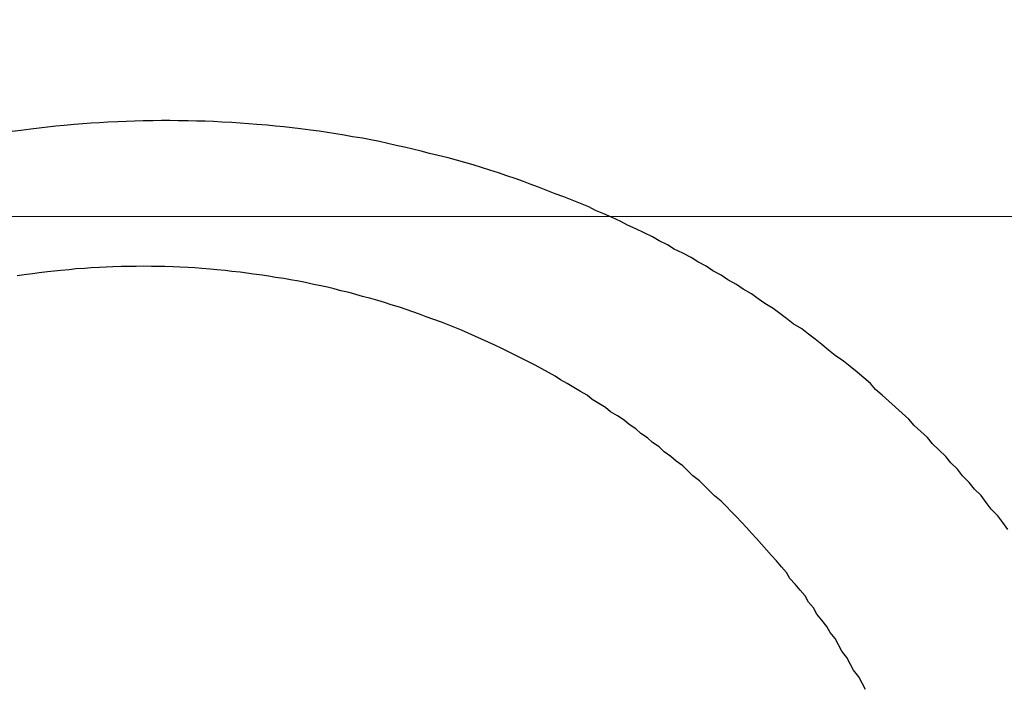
# Model space of a CAD drawing. Header units: millimetres. Extents: x -604189 to 881711, y -381903 to -7297.
# Tile 709 of 1056: x -572268.57 to -572262.7, y -161836.84 to -161832.85. Entities that reach past the tile are written whole.
import ezdxf

# ---------------------------------------------------------------- set-up
doc = ezdxf.new("R2010")
doc.units = ezdxf.units.MM
doc.header["$LTSCALE"] = 100
doc.linetypes.add('0.5_0.5', pattern=[1, 0.5, -0.5])
doc.linetypes.add('ACAD_ISO04W100', pattern=[30.5, 24, -3, 0.5, -3])
doc.layers.get('Defpoints').update_dxf_attribs({"color": 30})
doc.layers.add('OPIS', color=7, linetype='Continuous')
doc.layers.add('strop osie', color=80, linetype='ACAD_ISO04W100', lineweight=5)
doc.styles.get("Standard").update_dxf_attribs({"font": 'romans.shx', "width": 0.5})
doc.dimstyles.new('1 50', dxfattribs={"dimtxt": 150, "dimasz": 80, "dimexe": 1, "dimexo": 1, "dimgap": 20, "dimtad": 1, "dimdec": 0, "dimlfac": 0.1, "dimtxsty": 'Standard', "dimblk": 'ARCHTICK', "dimcen": 200, "dimclrd": 2, "dimadec": 1, "dimazin": 0, "dimtfac": 1, "dimtdec": 0, "dimtmove": 0, "dimatfit": 3, "dimldrblk": 'ARCHTICK', "dimfxl": 120, "dimfxlon": 1, "dimtfill": 1, "dimarcsym": 0})

# ---------------------------------------------------------------- blocks, each defined once
blk = doc.blocks.new('_ArchTick')
at = {"layer": 'strop osie', "color": 0, "const_width": 0.15}
blk.add_lwpolyline([(-0.5, -0.5), (0.5, 0.5)], dxfattribs=at)
blk = doc.blocks.new('*D3294')
at = {"layer": 'Defpoints', "color": 0, "linetype": 'ByBlock', "lineweight": 5, "transparency": 16777216}
for p in [(-595783.1256794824, -159420.3032030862), (-593748.9237513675, -159420.3032030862), (-552118.9352663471, -179940.3025170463)]:
    blk.add_point(p, dxfattribs=at)
at = {"layer": 'OPIS', "color": 0, "linetype": 'Continuous', "lineweight": -2, "transparency": 16777216}
for p, q in [((-595723.1256794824, -159420.3032030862), (-595784.1256794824, -159420.3032030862)), ((-595723.1256794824, -179940.3025170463), (-595784.1256794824, -179940.3025170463))]:
    blk.add_line(p, q, dxfattribs=at)
at = {"layer": 'OPIS', "color": 2, "lineweight": -2, "transparency": 16777216}
blk.add_line((-595783.1256794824, -179940.3025170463), (-595783.1256794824, -159420.3032030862), dxfattribs=at)
at = {"layer": 'OPIS', "color": 2, "linetype": 'ByBlock', "lineweight": -2, "transparency": 16777216, "xscale": 80, "yscale": 80, "zscale": 80}
for p, rotation in [((-595783.1256794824, -159420.3032030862), 90), ((-595783.1256794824, -179940.3025170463), 270)]:
    blk.add_blockref('_ArchTick', p, dxfattribs=dict(at, rotation=rotation))
at = {"layer": 'OPIS', "color": 0, "linetype": 'ByBlock', "lineweight": 13, "transparency": 16777216, "insert": (-595878.1256794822, -169680.302860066), "char_height": 150, "attachment_point": 5, "rotation": 90, "bg_fill": 3, "box_fill_scale": 1.1, "bg_fill_color": 256, "bg_fill_true_color": 13158600, "bg_fill_transparency": 0}
blk.add_mtext('2052', dxfattribs=at)

msp = doc.modelspace()

# ---------------------------------------------------------------- hatches: boundary and pattern name
at = {"layer": 'OPIS', "linetype": 'ByBlock', "lineweight": 9}
h = msp.add_hatch(dxfattribs=at)
h.set_pattern_fill('ANSI37', color=0, scale=120, angle=45)
h.set_pattern_definition([(90, (-306927.9580313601, 32475.80668504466), (-381.0000000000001, 0), []), (180, (-306927.9580313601, 32475.80668504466), (-5.684341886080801e-14, -381), [])])
h.paths.add_polyline_path([(-564958.9143065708, -172987.7848894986), (-564958.9143065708, -172265.2914674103), (-565588.9143065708, -172265.2914415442), (-565588.9143065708, -172265.2914936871), (-565628.9143065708, -172265.2914953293), (-565628.9143065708, -172420.3001867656), (-565928.9143065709, -172420.3001867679), (-565928.9143065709, -172265.2932788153), (-565968.9143065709, -172265.2932771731), (-566598.9143114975, -172265.2932511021), (-566598.9143114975, -172987.7914579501, -0.4142135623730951), (-566255.9776980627, -173330.7280713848, -0.4140519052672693), (-566598.7250230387, -173673.6646325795), (-564960.2012732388, -173673.6557015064, -0.4131148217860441), (-565301.8509200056, -173330.7215029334, -0.4142135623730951)])
h.paths.add_polyline_path([(-563317.8525005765, -172270.2851437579), (-563958.9143016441, -172270.2851174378), (-563958.9143016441, -172270.2851695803), (-563998.9143016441, -172270.2851712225), (-563998.9143016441, -172420.300186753), (-564288.9143065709, -172420.3001867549), (-564288.9143065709, -172265.2914953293), (-564328.9143065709, -172265.2914936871), (-564958.9143065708, -172265.2914676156), (-564958.9143065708, -172987.7848894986, -0.4142135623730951), (-564615.977693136, -173330.7215029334, -0.4140519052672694), (-564958.725018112, -173673.658064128), (-563319.8685791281, -173673.6587586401, -0.412492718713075), (-563660.7891140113, -173330.7280713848, -0.4142135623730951), (-563317.8525005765, -172987.7914579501)])
h.paths.add_polyline_path([(-562443.9214175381, -172420.3001867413), (-562658.9143016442, -172420.3001867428), (-562658.9143016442, -172270.2851712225), (-562698.9143016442, -172270.2851695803), (-563317.8525005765, -172270.2851439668), (-563317.8525005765, -172987.7914579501, -0.4142135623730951), (-562974.9158871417, -173330.7280713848, -0.4140519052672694), (-563317.6632121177, -173673.6646325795), (-562443.920764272, -173685.5043484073)])
h.paths.add_polyline_path([(-562030.3966856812, -172946.8352660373, -0.3302140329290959), (-561835.8206123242, -172684.3399953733, -0.1552679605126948), (-561986.9735190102, -172216.9478224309, -0.443865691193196), (-562283.9735190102, -172485.5944304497), (-562283.9735190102, -172198.9478224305), (-562289.8235190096, -172198.9478224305), (-562289.8235190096, -172161.1478224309), (-562318.9235190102, -172161.1478224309), (-562318.9235190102, -172420.3001867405), (-562443.9214175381, -172420.3001867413), (-562443.9207614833, -173690.9055166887), (-562060.9282369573, -173690.694118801), (-562060.9282369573, -173828.8030188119), (-561442.163021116, -173828.8030188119), (-561440.5975051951, -173828.041360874), (-561440.5975051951, -173828.8030188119), (-560917.6141724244, -173828.8030188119), (-560910.3063683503, -172420.3001867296), (-561118.9235190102, -172420.3001867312), (-561118.9235190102, -172161.1478224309), (-561141.4235190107, -172161.1478224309), (-561141.4235190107, -172207.9478224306), (-561147.2735190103, -172207.9478224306), (-561147.2735190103, -173026.4976973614, -0.1062812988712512), (-561482.372780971, -172966.0638646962, -0.9655282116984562)])
h.paths.add_polyline_path([(-569358.9142444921, -172147.2978563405), (-569368.9142444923, -172147.2978563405), (-569368.9142444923, -172152.2978563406), (-569358.9142444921, -172420.3001867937)], flags=16)
h.paths.add_polyline_path([(-569434.4142444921, -172167.5659421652), (-569436.6843403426, -172167.0367815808, -0.3486230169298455), (-569444.4142444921, -172157.2978563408, -0.4142135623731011), (-569434.4142444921, -172147.2978563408), (-569432.9142444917, -172147.2978563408), (-569432.9142444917, -172137.2978563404), (-569412.9142444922, -172137.2978563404), (-569412.9142444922, -172095.2978563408), (-569358.9142444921, -172095.2978563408), (-569358.9142444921, -172147.2978563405), (-569368.9142444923, -172152.2978563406)], flags=16)
h.paths.add_polyline_path([(-569444.4142444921, -172157.2978563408, -1), (-569424.4142444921, -172157.2978563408, -0.4142135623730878), (-569434.4142444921, -172167.2978563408), (-569434.4142444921, -172167.5659421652), (-569432.1440984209, -172167.0367698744, -0.482995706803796)], flags=16)
h.paths.add_polyline_path([(-570317.7644754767, -172888.1591797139, -1), (-569769.0658939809, -172888.1591797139, -1)], flags=16)
h.paths.add_polyline_path([(-566598.9143114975, -172265.2932508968), (-567228.9143065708, -172265.2932250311), (-567228.9143065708, -172265.2932771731), (-567268.9143065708, -172265.2932788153), (-567268.9143065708, -172420.3001867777), (-567568.9143065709, -172420.30018678), (-567568.9143065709, -172265.2914953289), (-567608.9143065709, -172265.2914936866), (-568238.9143114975, -172265.2914676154), (-568238.9143114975, -172987.7884564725, -0.4142135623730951), (-567895.9776980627, -173330.7250699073, -1), (-568581.8509249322, -173330.7250699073, -0.4142135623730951), (-568238.9143114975, -172987.7884564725), (-568238.9143114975, -172265.2914674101), (-568868.9143065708, -172265.2914415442), (-568868.9143065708, -172265.2914936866), (-568908.9143065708, -172265.2914953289), (-568908.9143065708, -172420.3001867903), (-569233.9140766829, -172420.3001867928), (-569233.913350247, -173827.2149141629), (-569188.9292283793, -173827.1900845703), (-569188.9292968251, -173694.6285150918), (-566598.7250230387, -173673.6646325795, -0.4143752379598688), (-566941.8509249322, -173330.7280713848, -0.4142135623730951), (-566598.9143114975, -172987.7914579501)])
h.paths.add_polyline_path([(-572120.7860790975, -158265.6152838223), (-571320.7905294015, -158262.9468634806), (-571633.0050704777, -158577.2511857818, -0.2970680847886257), (-571469.4556870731, -158828.2310930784, -0.4196947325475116), (-571748.9288537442, -159102.532531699), (-571748.9288537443, -159611.0589532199), (-571275.7133319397, -159611.0589532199), (-571214.4288537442, -159611.0589532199), (-571192.4288537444, -159611.0589532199), (-571148.4288537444, -159611.0589532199), (-571148.4288537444, -159601.0589532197), (-571085.4288537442, -159601.0589532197), (-570335.9416322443, -159605.1090561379), (-570335.9416322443, -159420.3032027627), (-569233.9207890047, -159420.3032027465), (-569233.9214720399, -158097.4441001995), (-574223.9214795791, -158097.4441001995), (-574223.9207965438, -159420.3032028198), (-573158.9288537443, -159420.3032028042), (-573158.9288537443, -159611.0589532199), (-573086.9288537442, -159611.0589532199), (-572477.4288537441, -159612.0718331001), (-572477.4288537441, -159611.0589532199), (-572455.4288537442, -159611.0589532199), (-572411.4288537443, -159611.0589532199), (-572411.4288537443, -159601.0589532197), (-572348.4288537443, -159601.0589532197), (-571748.9288537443, -159603.4504114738), (-571748.9288537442, -159102.532531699, -0.4087535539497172), (-572018.1542685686, -158828.2310930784, -0.3342149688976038), (-571819.7866913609, -158564.6133536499)])
h.paths.add_polyline_path([(-571515.0355093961, -159592.3663121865), (-571515.3385869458, -159252.6665838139), (-571963.1146706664, -159253.0660862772), (-571962.8115931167, -159592.7658146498)], flags=24)
h.paths.add_polyline_path([(-571705.061418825, -158166.8813920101), (-571705.061418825, -157654.1194872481), (-571945.061418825, -157654.1194872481), (-571945.061418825, -158166.8813920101)], flags=9)
h.paths.add_polyline_path([(-563090.3580491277, -172828.2201505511), (-563090.6670786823, -172481.8492106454), (-563538.4431624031, -172482.2487131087), (-563538.1341328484, -172828.6196530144)], flags=9)
h.paths.add_polyline_path([(-561529.7772123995, -172649.9896795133), (-561530.0862419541, -172303.6187396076), (-561977.8623256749, -172304.0182420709), (-561977.5532961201, -172650.3891819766)], flags=25)
h.paths.add_polyline_path([(-561455.9618352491, -173757.5307502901), (-561455.9618352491, -174270.2926550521), (-561215.9618352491, -174270.2926550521), (-561215.9618352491, -173757.5307502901)], flags=9)
h.paths.add_polyline_path([(-569817.1509541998, -172584.6423816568), (-569817.4540317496, -172244.9426532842), (-570265.2301154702, -172245.3421557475), (-570264.9270379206, -172585.0418841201)], flags=24)
h.paths.add_polyline_path([(-570193.4151847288, -172731.4925130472), (-570193.4151847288, -173044.8258463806), (-569893.4151847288, -173044.8258463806), (-569893.4151847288, -172731.4925130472)], flags=8)
h.paths.add_polyline_path([(-570746.5628032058, -173757.5307502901), (-570746.5628032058, -174270.2926550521), (-570506.5628032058, -174270.2926550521), (-570506.5628032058, -173757.5307502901)], flags=9)
h.paths.add_polyline_path([(-570778.7826448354, -172791.6893182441), (-570246.6397876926, -172791.6893182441), (-570246.6397876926, -172566.6893182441), (-570778.7826448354, -172566.6893182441)], flags=24)
h.paths.add_polyline_path([(-572214.9647182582, -173241.7514042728), (-569885.6790039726, -173241.7514042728), (-569885.6790039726, -172973.8942614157), (-572214.9647182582, -172973.8942614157)], flags=24)
edge = h.paths.add_edge_path()
edge.add_line((-569358.9141799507, -172220.2973132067), (-569358.9142444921, -171970.3001866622))
edge.add_line((-569358.9142444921, -171970.3001866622), (-572181.9014659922, -171970.3001866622))
edge.add_line((-572181.9014659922, -171970.3001866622), (-572181.9014659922, -172095.2978563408))
edge.add_line((-572181.9014659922, -172095.2978563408), (-572109.9014659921, -172095.2978563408))
edge.add_line((-572109.901465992, -172095.2978563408), (-572048.6169877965, -172095.2978563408))
edge.add_line((-572048.6169877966, -172095.2978563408), (-571561.6859441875, -172095.2978563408))
edge.add_line((-571561.6859441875, -172095.2978563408), (-571500.401465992, -172095.2978563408))
edge.add_line((-571500.401465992, -172095.2978563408), (-571478.4014659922, -172095.2978563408))
edge.add_line((-571478.4014659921, -172095.2978563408), (-571456.4014659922, -172095.2978563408))
edge.add_line((-571456.4014659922, -172095.2978563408), (-571395.116987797, -172095.2978563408))
edge.add_line((-571395.1169877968, -172095.2978563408), (-570908.1987226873, -172095.2978563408))
edge.add_line((-570908.1987226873, -172095.2978563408), (-570846.9142444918, -172095.2978563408))
edge.add_line((-570846.9142444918, -172095.2978563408), (-570774.9142444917, -172095.2978563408))
edge.add_line((-570774.9142444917, -172095.2978563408), (-570728.914244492, -172095.2978563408))
edge.add_line((-570728.914244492, -172095.2978563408), (-570728.914244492, -172085.2978563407))
edge.add_line((-570728.914244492, -172085.2978563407), (-570665.9142444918, -172085.2978563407))
edge.add_line((-570665.9142444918, -172085.2978563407), (-569465.9142444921, -172095.2978563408))
edge.add_line((-569465.9142444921, -172095.2978563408), (-570268.58095748, -172095.2978563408))
edge.add_line((-570268.58095748, -172095.2978563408), (-570268.58095748, -172119.7978563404))
edge.add_line((-570268.58095748, -172119.7978563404), (-570197.58095748, -172119.7978563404))
edge.add_line((-570197.5809574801, -172119.7978563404), (-569593.1987226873, -172119.7978563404))
edge.add_line((-569593.1987226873, -172119.7978563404), (-569516.9142444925, -172119.7978563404))
edge.add_line((-569516.9142444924, -172119.7978563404), (-569516.9142444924, -172139.7978563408))
edge.add_line((-569516.9142444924, -172139.7978563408), (-569593.1987226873, -172139.7978563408))
edge.add_line((-569593.1987226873, -172139.7978563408), (-570228.9142444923, -172139.7978563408))
edge.add_line((-570228.9142444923, -172139.7978563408), (-570268.5809574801, -172139.7978563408))
edge.add_line((-570268.58095748, -172139.7978563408), (-570268.58095748, -172147.2978563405))
edge.add_line((-570268.58095748, -172147.2978563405), (-570288.58095748, -172147.2978563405))
edge.add_line((-570288.58095748, -172147.2978563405), (-570367.5809574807, -172147.2978563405))
edge.add_arc((-570667.4142444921, -172157.2978563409), 300.0000000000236, -95.73917047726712, 1.9102131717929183, ccw=False)
edge.add_line((-570697.4142444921, -172455.7940874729), (-570697.4142444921, -172167.5659421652))
edge.add_line((-570697.4142444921, -172167.5659421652), (-570772.914244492, -172149.9668508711))
edge.add_line((-570772.9142444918, -172149.9668508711), (-570772.9142444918, -172147.2978563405))
edge.add_line((-570772.9142444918, -172147.2978563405), (-570846.9142444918, -172147.2978563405))
edge.add_line((-570846.9142444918, -172147.2978563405), (-570908.1987226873, -172147.2978563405))
edge.add_line((-570908.1987226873, -172147.2978563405), (-571395.116987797, -172147.2978563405))
edge.add_line((-571395.1169877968, -172147.2978563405), (-571456.4014659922, -172147.2978563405))
edge.add_line((-571456.4014659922, -172147.2978563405), (-571478.4014659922, -172147.2978563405))
edge.add_line((-571478.4014659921, -172147.2978563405), (-571500.401465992, -172147.2978563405))
edge.add_line((-571500.401465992, -172147.2978563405), (-571561.6859441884, -172147.2978563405))
edge.add_line((-571561.6859441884, -172147.2978563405), (-572048.6169877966, -172147.2978563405))
edge.add_line((-572048.6169877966, -172147.2978563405), (-572109.901465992, -172147.2978563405))
edge.add_line((-572109.901465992, -172147.2978563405), (-572181.9014659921, -172147.2978563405))
edge.add_line((-572181.9014659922, -172147.2978563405), (-572181.9014659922, -172420.3001868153))
edge.add_line((-572181.9014659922, -172420.3001868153), (-572288.9299548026, -172420.3001868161))
edge.add_line((-572288.9299548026, -172420.3001868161), (-572288.929227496, -173828.9011713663))
edge.add_line((-572288.929227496, -173828.9011713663), (-569233.9133502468, -173827.2149141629))
edge.add_line((-569233.913350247, -173827.2149141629), (-569233.914179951, -172220.2971755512))
edge.add_line((-569233.914179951, -172220.2971755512), (-569358.9141799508, -172220.2973132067))
at = {"layer": 'OPIS', "linetype": 'ByBlock', "lineweight": 15}
h = msp.add_hatch(dxfattribs=at)
h.set_pattern_fill('ANSI37', color=0, scale=80, angle=45)
h.set_pattern_definition([(90, (-306927.9580313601, 32475.80668504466), (-254, 0), []), (180, (-306927.9580313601, 32475.80668504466), (-2.842170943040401e-14, -254), [])])
h.paths.add_polyline_path([(-559745.6161100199, -168470.3032024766), (-559845.6161100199, -168470.3032024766), (-559845.6161100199, -168410.3032024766), (-559745.6161100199, -168410.3032024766), (-559745.6161100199, -168350.3032024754), (-560845.6161100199, -168350.3032024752), (-560845.6161100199, -168410.3032024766), (-560745.6161100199, -168410.3032024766), (-560745.6161100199, -168470.3032012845, 0.2679491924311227), (-560295.6161100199, -169249.7260646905), (-560295.6161100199, -169481.1843664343, -0.4142135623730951), (-559952.679496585, -169824.120979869, -1), (-560638.5527234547, -169824.120979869, -0.4142135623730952), (-560295.6161100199, -169481.1843664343), (-560295.6161100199, -169249.7260646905, -0.2679491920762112), (-560745.6161100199, -168470.3032024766), (-560845.6161100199, -168470.3032024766), (-560845.6161100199, -168350.3032024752), (-561118.9235190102, -168350.3032024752), (-561118.9235190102, -172095.2911930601), (-559553.9215853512, -172095.2895769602), (-559553.9235190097, -168350.3032024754), (-559745.6161100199, -168350.3032024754)])
h.paths.add_polyline_path([(-560989.2376061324, -171970.288247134), (-560989.2376061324, -171369.430226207), (-560514.2381094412, -171369.430226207, -0.414231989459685), (-560506.2376061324, -171377.4302261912), (-560506.2376061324, -171961.4357456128, -0.4033744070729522), (-560513.9404865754, -171969.430226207), (-560989.2376061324, -171969.430226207), (-560998.9235190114, -171970.2882576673)], flags=16)
h.paths.add_polyline_path([(-560569.2376061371, -171447.4302262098), (-560569.2376061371, -171891.4302261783, -0.4142091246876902), (-560619.236848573, -171941.4302261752), (-560824.2356551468, -171941.4317791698, -0.4142249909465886), (-560874.2376061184, -171891.4317792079), (-560874.2376061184, -171447.4317791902, -0.414209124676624), (-560824.2383636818, -171397.4317791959), (-560619.2379849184, -171397.4302262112, -0.4142157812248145)], flags=0)
h.paths.add_polyline_path([(-560754.7375530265, -171692.2716603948), (-560768.2641296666, -171689.5342037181), (-560778.5199272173, -171674.0913920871), (-560777.5795804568, -171669.4329859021), (-560791.3375897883, -171669.4329859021), (-560788.5131344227, -171683.4206110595), (-560780.6180557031, -171695.3108449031), (-560768.7278218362, -171703.2059236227), (-560754.7375530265, -171706.0309128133)], flags=0)
h.paths.add_polyline_path([(-560926.5376061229, -171669.4318821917), (-560944.0375424, -171669.4318821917), (-560944.0375656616, -171669.4319383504), (-560938.9119343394, -171681.8063070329), (-560926.5376061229, -171686.9319216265)], flags=0)
h.paths.add_polyline_path([(-559553.9256077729, -164304.9199334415), (-559553.9257237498, -164080.3032024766), (-560998.9235190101, -164080.3032024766), (-560998.9235190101, -164130.3032024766), (-561051.7577915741, -164130.3032024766), (-561051.7577915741, -164230.3032024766), (-561112.4092213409, -164230.3032024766), (-561118.2586250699, -165128.2363375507), (-561111.7577915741, -165130.3032024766), (-561051.7577915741, -165130.3032024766), (-561051.7577915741, -165230.3032024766), (-560998.9235190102, -165230.3032024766), (-560998.9235190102, -165930.3032024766), (-560968.9235190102, -165930.3032024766), (-559691.7577915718, -165930.3032024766), (-559691.7577915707, -166884.9243748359, -0.259770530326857), (-560368.4682804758, -166480.3032024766), (-560576.7807520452, -166480.3032024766, -0.694758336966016), (-561118.9235190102, -166682.1405338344), (-561118.9235190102, -167150.3032024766), (-559553.9241386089, -167150.3032024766), (-559553.9248654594, -165742.585297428, -0.5017221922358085), (-560517.8868577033, -165023.7527259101, -0.5017218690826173)])
h.paths.add_polyline_path([(-561051.7577915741, -166930.3032024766), (-561051.7577915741, -167030.3032024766), (-561111.7577915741, -167030.3032024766), (-561111.7577915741, -166930.3032024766)], flags=16)
h.paths.add_polyline_path([(-559553.9256077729, -164304.9199334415, 0.5017218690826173), (-560517.8868577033, -165023.7527259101, 0.5017221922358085), (-559553.9248654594, -165742.585297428)], flags=17)
h.paths.add_polyline_path([(-559017.8868577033, -165023.7527259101, 0.33180453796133), (-559553.9256077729, -164304.9199334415), (-559553.9248654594, -165742.585297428, 0.3318042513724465)], flags=17)
h.paths.add_polyline_path([(-558393.9200833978, -165930.3032024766), (-559553.9247685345, -165930.3032024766), (-559553.9242005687, -167030.3032024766), (-558393.9200942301, -167030.3032024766)])
edge = h.paths.add_edge_path(flags=16)
edge.add_ellipse((-558869.2566984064, -166529.0580654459), major_axis=(2.33638112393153e-10, 174.9447289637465), ratio=0.8356079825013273, start_angle=6.87805368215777e-11, end_angle=180.0000000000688, ccw=False)
edge.add_line((-558869.0232696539, -166354.0888963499), (-558868.836504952, -166354.1133364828))
edge.add_line((-558868.836504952, -166354.1133364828), (-558551.7582386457, -166354.1133364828))
edge.add_ellipse((-558534.0421207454, -166361.1263127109), major_axis=(1.578276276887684e-10, 22.06819898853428), ratio=0.9052568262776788, start_angle=4.525873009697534e-10, end_angle=83.73181263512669, ccw=False)
edge.add_line((-558534.0421207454, -166339.0581137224), (-558415.4419104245, -166339.0581137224))
edge.add_line((-558415.4419104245, -166339.0581137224), (-558415.4419104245, -166719.0580171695))
edge.add_line((-558415.4419104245, -166719.0580171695), (-558534.0421207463, -166719.0580171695))
edge.add_ellipse((-558534.0421207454, -166696.9898181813), major_axis=(-9.316365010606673e-11, 22.06819898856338), ratio=0.9052568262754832, start_angle=108.52911588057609, end_angle=179.9999999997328, ccw=False)
edge.add_line((-558552.9839264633, -166704.0027944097), (-558869.2566984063, -166704.0027944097))
edge = h.paths.add_edge_path(flags=16)
edge.add_ellipse((-558655.1487148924, -165473.0705364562), major_axis=(119.5767030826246, 1.723256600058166e-10), ratio=0.975461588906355, start_angle=134.5349298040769, end_angle=225.4650701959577, ccw=False)
edge.add_ellipse((-558571.3619097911, -165553.0941291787), major_axis=(-236.827797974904, 1.618752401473e-10), ratio=0.9754615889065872, start_angle=293.07705923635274, end_angle=315.06458527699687, ccw=False)
edge.add_ellipse((-558581.1213964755, -165519.0636714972), major_axis=(-200.9624097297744, 7.266916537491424e-10), ratio=0.9754615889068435, start_angle=268.86913223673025, end_angle=294.4160171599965, ccw=False)
edge.add_line((-558577.1551853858, -165323.0707420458), (-558434.7252434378, -165323.0707420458))
edge.add_line((-558434.7252434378, -165323.0707420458), (-558434.7252434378, -165623.0703308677))
edge.add_line((-558434.7252434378, -165623.0703308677), (-558577.1551853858, -165623.0703308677))
edge.add_ellipse((-558581.1213964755, -165427.0774014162), major_axis=(200.9624097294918, 2.879599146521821e-09), ratio=0.9754615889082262, start_angle=245.5839828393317, end_angle=271.13086776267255, ccw=False)
edge.add_ellipse((-558571.3619097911, -165393.046943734), major_axis=(-236.8277979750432, 3.584351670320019e-09), ratio=0.9754615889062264, start_angle=404.9354147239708, end_angle=426.922940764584, ccw=False)
h.paths.add_polyline_path([(-559691.7577915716, -166075.3032024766), (-560476.9877034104, -166075.3032024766, 0.1316524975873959), (-560368.4682804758, -166480.3032024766), (-559691.7577915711, -166480.3032024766)], flags=17)
h.paths.add_polyline_path([(-560476.9877034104, -166075.3032024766), (-559691.7577915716, -166075.3032024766), (-559691.7577915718, -165930.3032024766), (-560991.7577915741, -165930.3032024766), (-561051.7577915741, -165930.3032024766), (-561051.7577915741, -166030.3032024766), (-561118.9235190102, -166030.3032024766), (-561118.9235190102, -166278.4658711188, -0.6947583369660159), (-560576.7807520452, -166480.3032024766), (-560368.4682804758, -166480.3032024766, -0.1316524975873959)], flags=17)
h.paths.add_polyline_path([(-571773.9196684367, -161590.5432565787), (-574108.1879162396, -161590.5432565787), (-574098.9170815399, -166615.285913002), (-571773.9196684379, -166615.2837088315)])
h.paths.add_polyline_path([(-559933.2162586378, -164919.2007402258), (-558639.202616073, -164919.2007402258), (-558639.202616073, -164793.3398943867), (-559933.2162586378, -164793.3398943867)], flags=25)
h.paths.add_polyline_path([(-560038.719658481, -166687.5881427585), (-559732.989781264, -166687.5881427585), (-559732.989781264, -166284.589507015), (-560038.719658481, -166284.589507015)], flags=25)
h.paths.add_polyline_path([(-559928.8712601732, -165007.0997852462), (-559413.7498413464, -165007.0997852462), (-559413.7498413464, -164907.7600853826), (-559928.8712601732, -164907.7600853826)], flags=9)
h.paths.add_polyline_path([(-559933.2162586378, -164919.2007402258), (-558639.202616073, -164919.2007402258), (-558639.202616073, -164793.3398943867), (-559933.2162586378, -164793.3398943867)], flags=25)
h.paths.add_polyline_path([(-560330.8591690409, -165014.5780607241), (-559994.1824978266, -165014.5780607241), (-559994.1824978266, -164899.1947046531), (-560330.8591690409, -164899.1947046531)], flags=24)
h.paths.add_polyline_path([(-560290.2042675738, -164902.8369156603), (-560108.3543357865, -164902.8369156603), (-560108.3543357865, -164804.8069020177), (-560290.2042675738, -164804.8069020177)], flags=24)
h.paths.add_polyline_path([(-560498.8655587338, -166997.3416182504), (-559983.7441399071, -166997.3416182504), (-559983.7441399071, -166898.0019183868), (-560498.8655587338, -166898.0019183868)], flags=24)
h.paths.add_polyline_path([(-560498.7903662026, -166887.3416182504), (-559655.723517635, -166887.3416182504), (-559655.723517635, -166788.0019183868), (-560498.7903662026, -166788.0019183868)], flags=24)
h.paths.add_polyline_path([(-560900.8534676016, -167004.8198937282), (-560564.1767963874, -167004.8198937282), (-560564.1767963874, -166889.4365376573), (-560900.8534676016, -166889.4365376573)], flags=24)
h.paths.add_polyline_path([(-560860.1985661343, -166893.0787486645), (-560678.3486343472, -166893.0787486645), (-560678.3486343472, -166795.0487350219), (-560860.1985661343, -166795.0487350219)], flags=24)
h.paths.add_polyline_path([(-560525.1680517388, -170610.564048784), (-560010.046632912, -170610.564048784), (-560010.046632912, -170511.2243489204), (-560525.1680517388, -170511.2243489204)], flags=24)
h.paths.add_polyline_path([(-560529.5130502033, -170522.6650037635), (-559444.3070474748, -170522.6650037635), (-559444.3070474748, -170396.8041579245), (-560529.5130502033, -170396.8041579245)], flags=9)
h.paths.add_polyline_path([(-560927.1559606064, -170618.0423242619), (-560590.4792893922, -170618.0423242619), (-560590.4792893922, -170502.6589681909), (-560927.1559606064, -170502.6589681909)], flags=24)
h.paths.add_polyline_path([(-560886.5010591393, -170506.3011791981), (-560704.6511273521, -170506.3011791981), (-560704.6511273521, -170408.2711655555), (-560886.5010591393, -170408.2711655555)], flags=24)
h.paths.add_polyline_path([(-560065.2995097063, -168940.3582355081), (-560065.2995097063, -168600.6583719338), (-560513.0757716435, -168600.6583719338), (-560513.0757716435, -168940.3582355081)], flags=24)
h.paths.add_polyline_path([(-559111.5255700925, -164087.3862790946), (-558760.9895609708, -164087.3862790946), (-558760.8153572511, -164093.1915990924), (-558760.6442690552, -164098.9970114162), (-558760.4762936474, -164104.8025143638), (-558760.311428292, -164110.6081062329), (-558760.1496702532, -164116.4137853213), (-558759.9910167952, -164122.2195499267), (-558759.8354651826, -164128.0253983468), (-558759.6830126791, -164133.8313288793), (-558759.5336565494, -164139.637339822), (-558759.3873940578, -164145.4434294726), (-558759.2442224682, -164151.2495961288), (-558759.1041390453, -164157.0558380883), (-558758.9671410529, -164162.8621536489), (-558758.8332257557, -164168.6685411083), (-558758.7023903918, -164174.4749987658), (-558758.5746316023, -164180.2815249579), (-558758.449945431, -164186.0881180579), (-558758.3283278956, -164191.894776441), (-558758.2097750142, -164197.7014984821), (-558758.0942828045, -164203.5082825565), (-558757.9818472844, -164209.3151270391), (-558757.8724644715, -164215.122030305), (-558757.7661303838, -164220.9289907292), (-558757.6628410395, -164226.7360066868), (-558757.5625924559, -164232.543076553), (-558757.465380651, -164238.3501987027), (-558757.3712016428, -164244.1573715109), (-558757.280051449, -164249.9645933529), (-558757.1919260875, -164255.7718626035), (-558757.1068269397, -164261.5791776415), (-558757.0247768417, -164267.3865368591), (-558756.9458039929, -164273.1939386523), (-558756.8699365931, -164279.0013814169), (-558756.7972028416, -164284.8088635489), (-558756.7276309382, -164290.6163834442), (-558756.6612490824, -164296.4239394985), (-558756.5980854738, -164302.2315301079), (-558756.538168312, -164308.0391536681), (-558756.4815257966, -164313.8468085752), (-558756.428186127, -164319.6544932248), (-558756.378177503, -164325.4622060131), (-558756.3315281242, -164331.2699453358), (-558756.2882661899, -164337.0777095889), (-558756.2484123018, -164342.8854971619), (-558756.2118123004, -164348.6933063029), (-558756.1781372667, -164354.5011351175), (-558756.1470506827, -164360.3089817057), (-558756.118216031, -164366.1168441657), (-558756.0912967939, -164371.9247205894), (-558756.0659564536, -164377.7326090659), (-558756.0418698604, -164383.5405076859), (-558756.020087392, -164389.3484147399), (-558756.0043309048, -164395.1563287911), (-558755.9986291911, -164400.9642483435), (-558756.0068838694, -164406.7721692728), (-558756.0312700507, -164412.5800526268), (-558756.07271858, -164418.3878345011), (-558756.1321328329, -164424.1954502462), (-558756.2103313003, -164430.0028346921), (-558756.3077929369, -164435.8099197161), (-558756.4249118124, -164441.6166365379), (-558756.56208221, -164447.4229163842), (-558756.7197080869, -164453.2286922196), (-558756.8982068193, -164459.0338994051), (-558757.0979967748, -164464.8384734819), (-558757.3196509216, -164470.6423335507), (-558757.5650878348, -164476.4452559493), (-558757.8369189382, -164482.2469435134), (-558758.1377613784, -164488.0470984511), (-558758.4702322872, -164493.8454227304), (-558758.8369487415, -164499.641617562), (-558759.2405278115, -164505.4353840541), (-558759.683801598, -164511.2263908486), (-558760.1745479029, -164517.0135602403), (-558760.7254901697, -164522.7950675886), (-558761.3495662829, -164528.5690505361), (-558762.0602521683, -164534.3333201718), (-558762.8741678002, -164540.0837993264), (-558763.8090699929, -164545.8157213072), (-558764.8827421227, -164551.5242709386), (-558766.1164650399, -164557.2013250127), (-558767.5383135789, -164562.8323429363), (-558769.1771368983, -164568.4020215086), (-558771.0624745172, -164573.8941150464), (-558773.2333382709, -164579.2799865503), (-558775.7350893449, -164584.5205328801), (-558778.6098310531, -164589.5655100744), (-558781.8966017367, -164594.3535509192), (-558785.6282302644, -164598.7982282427), (-558789.8078563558, -164602.826711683), (-558794.3738144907, -164606.4129228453), (-558799.2553325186, -164609.5564230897), (-558804.3822033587, -164612.2836036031), (-558809.6944669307, -164614.6285336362), (-558815.1427562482, -164616.6300192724), (-558820.6944104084, -164618.3259167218), (-558826.3252392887, -164619.7534527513), (-558832.0111829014, -164620.9495542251), (-558837.7321512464, -164621.9497702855), (-558843.4789768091, -164622.7860880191), (-558849.2443624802, -164623.4898845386), (-558855.0211430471, -164624.0920243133), (-558860.8051870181, -164624.6115810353), (-558866.5953955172, -164625.055805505), (-558872.3907899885, -164625.4310894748), (-558878.1903844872, -164625.743579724), (-558883.9931910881, -164625.9992237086), (-558889.7982211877, -164626.2038978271), (-558895.6044885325, -164626.363477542), (-558901.4112930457, -164626.4837368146), (-558907.218490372, -164626.5702524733), (-558913.0259999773, -164626.628578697), (-558918.8337414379, -164626.6642697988), (-558924.6416353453, -164626.6828819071), (-558930.4496029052, -164626.6899724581), (-558936.2575655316, -164626.6910989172), (-558941.5210806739, -164626.6903250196), (-558946.784686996, -164626.6851948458), (-558952.0482765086, -164626.6715040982), (-558957.3117412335, -164626.6450484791), (-558962.5749732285, -164626.6016236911), (-558967.8378644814, -164626.5370254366), (-558973.1003070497, -164626.4470494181), (-558978.3621929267, -164626.327491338), (-558983.623344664, -164626.1741630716), (-558988.8833068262, -164625.9829411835), (-558994.1415544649, -164625.7497184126), (-558999.3975626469, -164625.4703874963), (-559004.6507223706, -164625.1407190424), (-559009.9000883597, -164624.7559951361), (-559015.1446280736, -164624.3113759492), (-559020.383296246, -164623.8020225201), (-559025.6144415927, -164623.2197483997), (-559030.8339990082, -164622.5429768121), (-559036.0368543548, -164621.7474568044), (-559041.2162301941, -164620.8116522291), (-559046.3637540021, -164619.7132486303), (-559051.4663260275, -164618.4241014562), (-559056.5084361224, -164616.9151618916), (-559061.4696597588, -164615.1595941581), (-559066.3259003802, -164613.1305521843), (-559071.043287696, -164610.7989356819), (-559075.5827491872, -164608.1365521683), (-559079.8941771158, -164605.1210946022), (-559083.9247258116, -164601.7376980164), (-559087.6216330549, -164597.9953803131), (-559090.9448461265, -164593.9181235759), (-559093.905066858, -164589.5658837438), (-559096.5268067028, -164585.0029903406), (-559098.839061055, -164580.2752933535), (-559100.8727000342, -164575.4216897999), (-559102.6616087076, -164570.4717443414), (-559104.2380765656, -164565.4503698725), (-559105.6249958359, -164560.373204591), (-559106.8432046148, -164555.25295758), (-559107.9147217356, -164550.0998961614), (-559108.860326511, -164544.922711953), (-559109.6946594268, -164539.7262354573), (-559110.4308262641, -164534.5143318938), (-559111.0819328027, -164529.2908664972), (-559111.6604678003, -164524.0592782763), (-559112.1764519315, -164518.821301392), (-559112.6392888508, -164513.5782437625), (-559113.0583822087, -164508.3314133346), (-559113.4419822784, -164503.0819487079), (-559113.7937258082, -164497.8303110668), (-559114.1160961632, -164492.5767922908), (-559114.4115767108, -164487.3216842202), (-559114.6824769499, -164482.0652556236), (-559114.9304109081, -164476.8076828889), (-559115.1568187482, -164471.5491193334), (-559115.363140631, -164466.2897182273), (-559115.550665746, -164461.0296194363), (-559115.7200793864, -164455.7689092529), (-559115.8719158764, -164450.5076605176), (-559116.0067095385, -164445.2459460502), (-559116.1249455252, -164439.9838354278), (-559116.2269123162, -164434.7213849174), (-559116.3128492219, -164429.4586475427), (-559116.3829955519, -164424.1956762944), (-559116.4376654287, -164418.9325229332), (-559116.4774722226, -164413.6692342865), (-559116.5031041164, -164408.4058559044), (-559116.5152492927, -164403.1424333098), (-559116.5149806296, -164397.8790047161), (-559116.5049097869, -164392.6155788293), (-559116.4880331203, -164387.3521571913), (-559116.4673469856, -164382.0887412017), (-559116.4453065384, -164376.8253323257), (-559116.4222021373, -164371.5619319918), (-559116.3977829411, -164366.2985416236), (-559116.3717981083, -164361.0351626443), (-559116.3439967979, -164355.7717964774), (-559116.3141281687, -164350.5084445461), (-559116.2819413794, -164345.2451082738), (-559116.2471855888, -164339.9817890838), (-559116.2096554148, -164334.7184883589), (-559116.1693273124, -164329.4552073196), (-559116.1262231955, -164324.1919471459), (-559116.0803649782, -164318.9287090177), (-559116.0317745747, -164313.665494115), (-559115.9804738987, -164308.4023036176), (-559115.9264848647, -164303.1391387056), (-559115.8698293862, -164297.8760005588), (-559115.8105293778, -164292.6128903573), (-559115.7486067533, -164287.3498092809), (-559115.6840834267, -164282.0867585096), (-559115.6169813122, -164276.8237392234), (-559115.5473223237, -164271.5607526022), (-559115.4751283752, -164266.2977998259), (-559115.400421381, -164261.0348820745), (-559115.3232232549, -164255.7720005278), (-559115.2435514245, -164250.5091563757), (-559115.1614053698, -164245.2463508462), (-559115.0767800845, -164239.9835851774), (-559114.9896705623, -164234.7208606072), (-559114.900071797, -164229.4581783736), (-559114.8079787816, -164224.1955397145), (-559114.7133865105, -164218.9329458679), (-559114.6162899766, -164213.6703980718), (-559114.5166841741, -164208.4078975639), (-559114.414564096, -164203.1454455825), (-559114.3099247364, -164197.8830433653), (-559114.2027610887, -164192.6206921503), (-559114.0930681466, -164187.3583931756), (-559113.9808409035, -164182.096147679), (-559113.8660743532, -164176.8339568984), (-559113.7487634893, -164171.571822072), (-559113.6289042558, -164166.3097444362), (-559113.5064963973, -164161.047725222), (-559113.3815406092, -164155.7857656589), (-559113.2540375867, -164150.5238669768), (-559113.1239880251, -164145.2620304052), (-559112.9913926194, -164140.0002571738), (-559112.8562520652, -164134.738548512), (-559112.7185670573, -164129.4769056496), (-559112.578338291, -164124.2153298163), (-559112.4355664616, -164118.9538222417), (-559112.2902522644, -164113.6923841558), (-559112.1423963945, -164108.4310167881), (-559111.9919995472, -164103.1697213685), (-559111.8390624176, -164097.9084991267), (-559111.6835857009, -164092.6473512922)])
edge = h.paths.add_edge_path()
edge.add_line((-558393.9200651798, -164080.3032024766), (-559553.9257237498, -164080.3032024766))
edge.add_line((-559553.9257237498, -164080.3032024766), (-559553.9256077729, -164304.9199334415))
edge.add_arc((-559767.8868577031, -165023.75272591), 749.9999999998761, -6.707523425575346e-12, 73.42431411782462, ccw=False)
edge.add_arc((-559767.8868577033, -165023.75272591), 750.0000000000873, -73.42425495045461, 0, ccw=False)
edge.add_line((-559553.9248654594, -165742.585297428), (-559553.9248201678, -165830.3032024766))
edge.add_line((-559553.9248201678, -165830.3032024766), (-558393.9200824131, -165830.3032024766))
edge.add_line((-558393.920082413, -165830.3032024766), (-558393.9200651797, -164080.3032024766))

# ---------------------------------------------------------------- next in the draw order: dimensions: what is measured, and where the dimension line sits
at = {"layer": 'OPIS', "color": 0, "linetype": 'ByBlock', "lineweight": 13}
dim = msp.add_linear_dim(base=(-595783.1256794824, -159420.3032030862), p1=(-552118.9352663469, -179940.3025170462), p2=(-593748.9237513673, -159420.3032030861), angle=90, dimstyle='1 50', override={"dimtmove": 1, "dimfxl": 60, "dimarcsym": 1}, dxfattribs=at)
dim.commit()
dim.dimension.update_dxf_attribs({"geometry": '*D3294', "text_midpoint": (-595878.1256794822, -169680.302860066)})

# ---------------------------------------------------------------- next in the draw order: hatches: boundary and pattern name
at = {"layer": 'OPIS', "linetype": '0.5_0.5', "lineweight": 13}
h = msp.add_hatch(dxfattribs=at)
h.set_pattern_fill('ANSI37', color=0, scale=130)
h.set_pattern_definition([(45, (-597218.5442087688, 256668.7906165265), (-291.8583239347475, 291.8583239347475), []), (135, (-597218.5442087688, 256668.7906165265), (-291.8583239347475, -291.8583239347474), [])])
edge = h.paths.add_edge_path(flags=16)
edge.add_line((-570958.9159122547, -168985.2814193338), (-571058.9159122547, -168985.2814193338))
edge.add_line((-571058.9159122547, -168985.2814193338), (-572598.9158578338, -168985.2814193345))
edge.add_line((-572598.9158578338, -168985.2814193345), (-572598.9150910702, -170470.3001866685))
edge.add_line((-572598.9150910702, -170470.3001866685), (-570825.7625961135, -170470.3001866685))
edge.add_arc((-570508.9159122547, -170339.0991967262), 342.9366134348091, 180.0000000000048, 202.493639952, ccw=False)
edge.add_arc((-570508.9159122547, -170339.0991967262), 342.9366134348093, 90, 180, ccw=False)
edge.add_line((-570508.9159122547, -169996.1625832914), (-570508.9159122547, -169764.7042815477))
edge.add_arc((-570058.9159122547, -168985.2814181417), 900.0000000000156, 180.000000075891, 240.0000000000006, ccw=False)
edge = h.paths.add_edge_path(flags=17)
edge.add_line((-569358.9152823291, -170085.2814193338), (-569358.915850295, -168985.2814193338))
edge.add_line((-569358.9158502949, -168985.2814193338), (-569358.9169449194, -168985.2814193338))
edge.add_line((-569358.9169449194, -168985.2814193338), (-569958.9159122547, -168985.2814193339))
edge.add_line((-569958.9159122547, -168985.2814193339), (-570058.9159122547, -168985.2814193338))
edge.add_line((-570058.9159122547, -168985.2814193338), (-570058.9159122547, -168925.2814193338))
edge.add_line((-570058.9159122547, -168925.2814193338), (-569958.9159122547, -168925.2814193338))
edge.add_line((-569958.9159122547, -168925.2814193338), (-569958.9159122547, -168865.2814193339))
edge.add_line((-569958.9159122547, -168865.2814193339), (-569358.9159122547, -168865.2814193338))
edge.add_line((-569358.9159122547, -168865.2814193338), (-569358.9169449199, -166865.2814193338))
edge.add_line((-569358.9169449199, -166865.2814193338), (-574098.9169524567, -166865.285913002))
edge.add_line((-574098.9169524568, -166865.285913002), (-574098.9143165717, -171970.3001866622))
edge.add_line((-574098.9143165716, -171970.3001866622), (-572608.9133702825, -171970.3001866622))
edge.add_line((-572608.9133702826, -171970.3001866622), (-571504.9133702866, -170590.3001866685))
edge.add_line((-571504.9133702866, -170590.3001866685), (-572718.9150291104, -170590.3001866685))
edge.add_line((-572718.9150291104, -170590.3001866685), (-572718.9159197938, -168865.2814193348))
edge.add_line((-572718.9159197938, -168865.2814193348), (-571058.9159122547, -168865.2814193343))
edge.add_line((-571058.9159122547, -168865.2814193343), (-571058.9159122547, -168925.2814193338))
edge.add_line((-571058.9159122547, -168925.2814193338), (-570958.9159122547, -168925.2814193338))
edge.add_line((-570958.9159122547, -168925.2814193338), (-570958.9159122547, -168985.2814181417))
edge.add_arc((-570058.9159122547, -168985.2814181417), 900, 180, 240.0000000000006)
edge.add_line((-570508.9159122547, -169764.7042815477), (-570508.9159122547, -169996.1625832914))
edge.add_arc((-570508.9159122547, -170339.0991967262), 342.9366134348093, 0, 90, ccw=False)
edge.add_arc((-570508.9159122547, -170339.0991967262), 342.9366134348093, 208.9798894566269, 359.9999999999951, ccw=False)
edge.add_line((-570808.9133702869, -170505.2528786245), (-570808.9133702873, -171171.0861708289))
edge.add_arc((-570808.9133702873, -171220.3001866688), 49.21401583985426, 0, 90, ccw=False)
edge.add_arc((-570808.9133702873, -171220.3001866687), 49.21401583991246, 270, 359.99999999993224, ccw=False)
edge.add_line((-570808.9133702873, -171269.5142025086), (-570808.9133702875, -171970.3001866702))
edge.add_line((-570808.9133702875, -171970.3001866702), (-569358.9143090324, -171970.3001866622))
edge.add_line((-569358.9143090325, -171970.3001866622), (-569358.9152823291, -170085.2814193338))
h.paths.add_polyline_path([(-561118.9235190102, -159870.3032026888), (-590334.6552787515, -159870.3032031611), (-590334.6552787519, -161470.3032030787), (-562318.9235190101, -161470.3032031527), (-562318.9235190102, -172095.292432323), (-561118.9235190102, -172095.2911931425), (-561118.9235190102, -168350.3032025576), (-552073.9191405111, -168350.3032025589), (-552073.9197601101, -167150.303202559), (-561118.9235190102, -167150.303202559)])
h.paths.add_polyline_path([(-572856.9267801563, -169813.6801673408), (-569451.069637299, -169813.6801673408), (-569451.069637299, -169408.6801673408), (-572856.9267801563, -169408.6801673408)], flags=16)

# ---------------------------------------------------------------- next in the draw order: linework, layer by layer
at = {"color": 0}
for points in [[(-572262.6760404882, -161835.8931583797, 0), (-572262.7060404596, -161835.8521583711, 0), (-572262.7360404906, -161835.8111583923, 0), (-572262.7760404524, -161835.7711583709, 0), (-572262.8060404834, -161835.7311583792, 0), (-572262.8360404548, -161835.6911583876, 0), (-572262.8760404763, -161835.652158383, 0), (-572262.9060404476, -161835.6121583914, 0), (-572262.9460404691, -161835.5731583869, 0), (-572262.9760405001, -161835.5341583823, 0), (-572263.0160405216, -161835.4961583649, 0), (-572263.046040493, -161835.4581583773, 0), (-572263.0860405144, -161835.4201583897, 0), (-572263.1260404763, -161835.3821583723, 0), (-572263.1560404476, -161835.3451584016, 0), (-572263.1960404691, -161835.3081583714, 0), (-572263.2360404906, -161835.2721583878, 0), (-572263.266040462, -161835.2351583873, 0), (-572263.3060404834, -161835.199158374, 0), (-572263.3460405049, -161835.1631583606, 0), (-572263.3860404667, -161835.1281583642, 0), (-572263.4260404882, -161835.0931583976, 0), (-572263.4660405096, -161835.0581584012, 0), (-572263.496040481, -161835.0231583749, 0), (-572263.5360405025, -161834.9891583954, 0), (-572263.5760404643, -161834.9551583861, 0), (-572263.6160404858, -161834.922158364, 0), (-572263.6560405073, -161834.8891583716, 0), (-572263.7060404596, -161834.8561583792, 0), (-572263.746040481, -161834.8231583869, 0), (-572263.7860405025, -161834.7911583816, 0), (-572263.8260405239, -161834.7591583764, 0), (-572263.8660404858, -161834.7281583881, 0), (-572263.9060404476, -161834.6971583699, 0), (-572263.9560405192, -161834.6661583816, 0), (-572263.9960405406, -161834.6361583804, 0), (-572264.0360404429, -161834.6051583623, 0), (-572264.0760404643, -161834.576158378, 0), (-572264.1260405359, -161834.5461583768, 0), (-572264.1660404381, -161834.5171583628, 0), (-572264.2060404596, -161834.4881583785, 0), (-572264.2560405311, -161834.4601583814, 0), (-572264.296040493, -161834.4321583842, 0), (-572264.3460405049, -161834.4041583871, 0), (-572264.3860405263, -161834.3771583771, 0), (-572264.4360404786, -161834.3501583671, 0), (-572264.4760405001, -161834.324158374, 0), (-572264.5260404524, -161834.2971583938, 0), (-572264.5660404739, -161834.272158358, 0), (-572264.6160404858, -161834.2461583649, 0), (-572264.6660404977, -161834.2211583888, 0), (-572264.7060405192, -161834.1961583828, 0), (-572264.7560404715, -161834.1721583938, 0), (-572264.796040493, -161834.1481583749, 0), (-572264.8460404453, -161834.125158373, 0), (-572264.8960405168, -161834.101158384, 0), (-572264.9460404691, -161834.0791583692, 0), (-572264.9860404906, -161834.0561583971, 0), (-572265.0360404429, -161834.0341583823, 0), (-572265.0860405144, -161834.0121583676, 0), (-572265.1360404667, -161833.9911583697, 0), (-572265.1760404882, -161833.9701583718, 0), (-572265.2260405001, -161833.9501583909, 0), (-572265.2760404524, -161833.9301583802, 0), (-572265.3260405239, -161833.9101583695, 0), (-572265.3760404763, -161833.8911583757, 0), (-572265.4260404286, -161833.8721583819, 0), (-572265.4760405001, -161833.8531583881, 0), (-572265.5260404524, -161833.8351583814, 0), (-572265.5660404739, -161833.8181583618, 0), (-572265.6160404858, -161833.800158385, 0), (-572265.6660404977, -161833.7841583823, 0), (-572265.7160405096, -161833.7671583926, 0), (-572265.766040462, -161833.75115839, 0), (-572265.8160404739, -161833.7361584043, 0), (-572265.8660404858, -161833.7201583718, 0), (-572265.9160404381, -161833.7061584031, 0), (-572265.9660405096, -161833.6911583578, 0), (-572266.016040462, -161833.677158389, 0), (-572266.0760404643, -161833.6641584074, 0), (-572266.1260404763, -161833.6511583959, 0), (-572266.1760404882, -161833.6381583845, 0), (-572266.2260405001, -161833.6261583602, 0), (-572266.2760404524, -161833.6141583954, 0), (-572266.3260405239, -161833.6031583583, 0), (-572266.3760404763, -161833.5921583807, 0), (-572266.4260404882, -161833.5811583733, 0), (-572266.4760405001, -161833.5711583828, 0), (-572266.526040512, -161833.5611583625, 0), (-572266.5860405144, -161833.552158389, 0), (-572266.6360404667, -161833.5431583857, 0), (-572266.6860404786, -161833.5351583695, 0), (-572266.7360404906, -161833.527158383, 0), (-572266.7860405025, -161833.5191583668, 0), (-572266.8360404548, -161833.5121583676, 0), (-572266.8960404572, -161833.5051583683, 0), (-572266.9460405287, -161833.4991583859, 0), (-572266.996040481, -161833.4931583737, 0), (-572267.046040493, -161833.4881584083, 0), (-572267.0960405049, -161833.4831583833, 0), (-572267.1560404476, -161833.4781583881, 0), (-572267.2060405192, -161833.4741583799, 0), (-572267.2560404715, -161833.4701583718, 0), (-572267.3060404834, -161833.4671583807, 0), (-572267.3660404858, -161833.4641583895, 0), (-572267.4160404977, -161833.4611583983, 0), (-572267.4660405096, -161833.4591583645, 0), (-572267.516040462, -161833.4581583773, 0), (-572267.5660405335, -161833.4571583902, 0), (-572267.6260404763, -161833.4561583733, 0), (-572267.6760404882, -161833.4551583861, 0), (-572267.7260405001, -161833.4551583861, 0), (-572267.7760404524, -161833.4561583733, 0), (-572267.8360404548, -161833.4571583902, 0), (-572267.8860405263, -161833.4581583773, 0), (-572267.9360404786, -161833.4601583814, 0), (-572267.9860404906, -161833.4621583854, 0), (-572268.046040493, -161833.4651584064, 0), (-572268.0960404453, -161833.4681583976, 0), (-572268.1460405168, -161833.4711583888, 0), (-572268.1960404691, -161833.4751583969, 0), (-572268.246040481, -161833.4791583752, 0), (-572268.3060404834, -161833.4841584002, 0), (-572268.3560404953, -161833.4891583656, 0), (-572268.4060405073, -161833.4951583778, 0), (-572268.4560404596, -161833.50115839, 0), (-572268.5060405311, -161833.5071584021, 0), (-572268.5660404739, -161833.5141584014, 0), (-572268.6160404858, -161833.5211583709, 0)], [(-572263.526040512, -161836.8471583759, 0), (-572263.5460404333, -161836.8091583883, 0), (-572263.5660404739, -161836.7701583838, 0), (-572263.5960405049, -161836.7321583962, 0), (-572263.6160404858, -161836.6941583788, 0), (-572263.6360405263, -161836.6561583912, 0), (-572263.6660404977, -161836.6181584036, 0), (-572263.6860404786, -161836.5811583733, 0), (-572263.7060404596, -161836.5431583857, 0), (-572263.7360404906, -161836.5061583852, 0), (-572263.7560404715, -161836.4701583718, 0), (-572263.7860405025, -161836.4331583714, 0), (-572263.8160404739, -161836.397158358, 0), (-572263.8360404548, -161836.3601583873, 0), (-572263.8660404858, -161836.3251583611, 0), (-572263.8860404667, -161836.2891583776, 0), (-572263.9160404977, -161836.2541583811, 0), (-572263.9460404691, -161836.2181583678, 0), (-572263.9760405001, -161836.1841583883, 0), (-572263.9960405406, -161836.1491583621, 0), (-572264.026040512, -161836.1151583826, 0), (-572264.0560404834, -161836.0801583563, 0), (-572264.0860405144, -161836.0471583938, 0), (-572264.1160404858, -161836.0131583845, 0), (-572264.1460405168, -161835.9801583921, 0), (-572264.1760404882, -161835.9471583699, 0), (-572264.2060404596, -161835.9141583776, 0), (-572264.2360404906, -161835.8811583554, 0), (-572264.266040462, -161835.8491583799, 0), (-572264.296040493, -161835.8171583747, 0), (-572264.3260404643, -161835.7861583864, 0), (-572264.3560404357, -161835.7541583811, 0), (-572264.3860405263, -161835.7231583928, 0), (-572264.4260404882, -161835.6921583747, 0), (-572264.4560404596, -161835.6621583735, 0), (-572264.486040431, -161835.6321584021, 0), (-572264.516040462, -161835.6021583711, 0), (-572264.5560404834, -161835.5721583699, 0), (-572264.5860404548, -161835.5431583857, 0), (-572264.6160404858, -161835.5141584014, 0), (-572264.6560404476, -161835.4851583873, 0), (-572264.6860404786, -161835.4571583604, 0), (-572264.7260405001, -161835.4291583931, 0), (-572264.7560404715, -161835.4011583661, 0), (-572264.796040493, -161835.3741583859, 0), (-572264.8260404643, -161835.3471583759, 0), (-572264.8660404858, -161835.3201583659, 0), (-572264.8960405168, -161835.2931583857, 0), (-572264.9360405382, -161835.2671583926, 0), (-572264.9660405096, -161835.2411583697, 0), (-572265.0060404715, -161835.2161583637, 0), (-572265.046040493, -161835.1911583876, 0), (-572265.0760404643, -161835.1661583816, 0), (-572265.1160404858, -161835.1411583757, 0), (-572265.1560405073, -161835.1171583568, 0), (-572265.1860404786, -161835.0931583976, 0), (-572265.2260405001, -161835.0701583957, 0), (-572265.266040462, -161835.0461583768, 0), (-572265.3060404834, -161835.0231583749, 0), (-572265.3460405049, -161835.00115839, 0), (-572265.3760404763, -161834.9791583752, 0), (-572265.4160404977, -161834.9571583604, 0), (-572265.4560405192, -161834.9351583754, 0), (-572265.496040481, -161834.9141583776, 0), (-572265.5360405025, -161834.8931583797, 0), (-572265.5760404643, -161834.873158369, 0), (-572265.6160404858, -161834.8531583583, 0), (-572265.6560404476, -161834.8331583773, 0), (-572265.6960404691, -161834.8141583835, 0), (-572265.7360404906, -161834.7951583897, 0), (-572265.776040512, -161834.7761583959, 0), (-572265.8160404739, -161834.7581583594, 0), (-572265.8560404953, -161834.7401583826, 0), (-572265.8960404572, -161834.7221583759, 0), (-572265.9360404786, -161834.7051583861, 0), (-572265.9760405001, -161834.6881583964, 0), (-572266.016040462, -161834.6721583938, 0), (-572266.0560404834, -161834.6561583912, 0), (-572266.1060404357, -161834.6401583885, 0), (-572266.1460404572, -161834.625158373, 0), (-572266.1860404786, -161834.6101583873, 0), (-572266.2260405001, -161834.5951583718, 0), (-572266.2660405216, -161834.5811584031, 0), (-572266.3060404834, -161834.5671583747, 0), (-572266.3560404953, -161834.5541583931, 0), (-572266.3960405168, -161834.5401583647, 0), (-572266.4360404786, -161834.5281583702, 0), (-572266.4760405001, -161834.5151583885, 0), (-572266.526040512, -161834.503158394, 0), (-572266.5660404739, -161834.4921583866, 0), (-572266.6060404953, -161834.4811583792, 0), (-572266.6560405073, -161834.4701584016, 0), (-572266.6960404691, -161834.4591583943, 0), (-572266.7360404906, -161834.449158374, 0), (-572266.776040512, -161834.4401583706, 0), (-572266.8260404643, -161834.4301583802, 0), (-572266.8660404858, -161834.4211583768, 0), (-572266.9060405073, -161834.4131583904, 0), (-572266.9560404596, -161834.405158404, 0), (-572266.996040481, -161834.3971583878, 0), (-572267.046040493, -161834.3901583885, 0), (-572267.0860404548, -161834.3831583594, 0), (-572267.1260404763, -161834.3761583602, 0), (-572267.1760404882, -161834.3701583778, 0), (-572267.21604045, -161834.3641583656, 0), (-572267.2560404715, -161834.3591584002, 0), (-572267.3060404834, -161834.3541583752, 0), (-572267.3460404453, -161834.3491583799, 0), (-572267.3960405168, -161834.3451583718, 0), (-572267.4360405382, -161834.3411583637, 0), (-572267.4860404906, -161834.3381583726, 0), (-572267.526040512, -161834.3341583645, 0), (-572267.5660405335, -161834.3321583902, 0), (-572267.6160404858, -161834.3301583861, 0), (-572267.6560405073, -161834.3281583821, 0), (-572267.7060404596, -161834.326158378, 0), (-572267.746040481, -161834.3251583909, 0), (-572267.7860405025, -161834.3251583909, 0), (-572267.8360404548, -161834.324158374, 0), (-572267.8760404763, -161834.3251583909, 0), (-572267.9260404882, -161834.3251583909, 0), (-572267.96604045, -161834.326158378, 0), (-572268.0160405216, -161834.3271583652, 0), (-572268.0560404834, -161834.329158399, 0), (-572268.0960404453, -161834.3311583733, 0), (-572268.1460405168, -161834.3341583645, 0), (-572268.1860404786, -161834.3371583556, 0), (-572268.2360404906, -161834.3401583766, 0), (-572268.276040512, -161834.3441583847, 0), (-572268.3260404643, -161834.3481583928, 0), (-572268.3660404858, -161834.3521584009, 0), (-572268.4060405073, -161834.3571583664, 0), (-572268.4560404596, -161834.3621583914, 0), (-572268.496040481, -161834.3681583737, 0), (-572268.546040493, -161834.3741583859, 0), (-572268.5860404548, -161834.3801583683, 0)]]:
    msp.add_polyline3d(points, dxfattribs=at)

doc.saveas('drawing.dxf')
